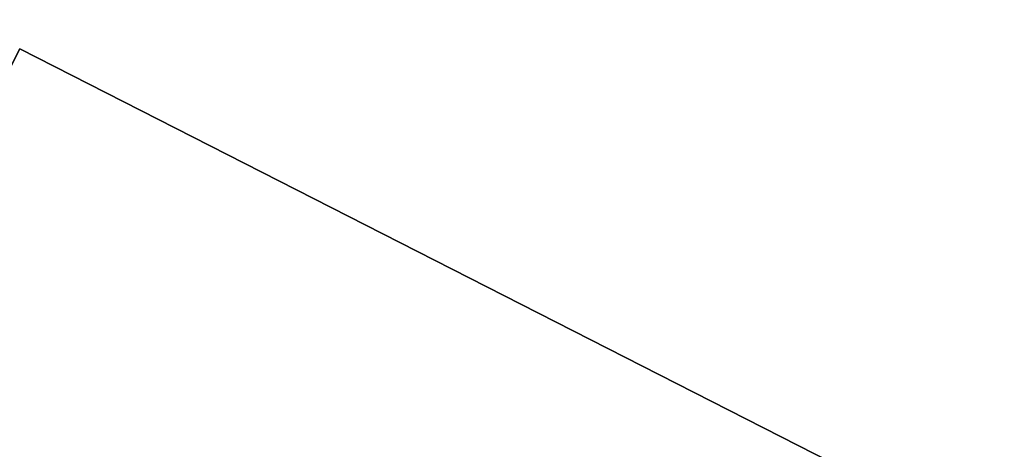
# Model space of a CAD drawing. Header units: millimetres. Extents: x -83 to 676, y -83 to 676.
# Tile 584 of 656: x 551.46 to 562.46, y 178.95 to 183.76. Entities that reach past the tile are written whole.
import ezdxf

# ---------------------------------------------------------------- set-up
doc = ezdxf.new("R2010")
doc.units = ezdxf.units.MM
doc.header["$MEASUREMENT"] = 0
doc.layers.add('IGES level 0', color=7, linetype='Continuous', true_color=0xff7878)

msp = doc.modelspace()

# ---------------------------------------------------------------- linework, layer by layer
at = {"layer": 'IGES level 0', "color": 254, "true_color": 0xcad1ee}
for p, q in [((551.4551744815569, 183.4287436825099, 48.0000000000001), (537.8354594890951, 156.6985479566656, 48.0000000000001)), ((537.8354594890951, 156.6985479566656, 47.0000000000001), (551.4551744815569, 183.4287436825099, 47.0000000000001)), ((551.4551744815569, 183.4287436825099, 47.0000000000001), (594.6689909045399, 161.4102044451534, 47.0000000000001)), ((594.6689909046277, 161.4102044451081, 48.0000000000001), (551.4551744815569, 183.4287436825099, 48.0000000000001)), ((551.4551744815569, 183.4287436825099, 48.0000000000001), (551.4551744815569, 183.4287436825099, 47.0000000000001)), ((551.4551744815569, 183.4287436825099, 47.0000000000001), (551.4551744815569, 183.4287436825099, 48.0000000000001))]:
    msp.add_line(p, q, dxfattribs=at)
at = {"layer": 'IGES level 0', "color": 70, "true_color": 0x66ff00}
for p, q in [((551.4551744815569, 183.4287436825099, 48.0000000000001), (537.8354594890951, 156.6985479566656, 48.0000000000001)), ((551.4551744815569, 183.4287436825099, 47.0000000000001), (537.8354594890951, 156.6985479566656, 47.0000000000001)), ((594.6689909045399, 161.4102044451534, 48.0000000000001), (551.4551744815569, 183.4287436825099, 48.0000000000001)), ((594.6689909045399, 161.4102044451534, 47.0000000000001), (551.4551744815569, 183.4287436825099, 47.0000000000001))]:
    msp.add_line(p, q, dxfattribs=at)
at = {"layer": 'IGES level 0', "color": 153, "true_color": 0x5393cf}
for centre, radius in [((296.5, 296.5), 296.5), ((296.5, 296.5, -1.19999999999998), 296.5000000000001)]:
    msp.add_circle(centre, radius, dxfattribs=at)
at = {"layer": 'IGES level 0'}
for centre, radius in [((296.5, 296.5, 47), 296.5000000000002), ((296.5, 296.5), 296.5000000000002), ((296.5, 296.5, 47), 295.3000000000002), ((296.5, 296.5000000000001), 295.3000000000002)]:
    msp.add_circle(centre, radius, dxfattribs=at)
at = {"layer": 'IGES level 0', "color": 124, "true_color": 0x1aa180}
for centre in [(296.5, 296.5, 47.0000000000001), (296.5, 296.5000000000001, 45.8000000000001)]:
    msp.add_circle(centre, 294.9999999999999, dxfattribs=at)
at = {"layer": 'IGES level 0'}
for centre, radius, start, end in [((296.5, 296.5), 296.5000000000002, 225, 45), ((296.5, 296.5, 47), 296.5000000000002, 224.9999999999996, 45), ((296.5, 296.5, 23.5), 296.5000000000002, 225, 45), ((296.5, 296.5000000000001, 47), 295.3000000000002, 224.9999999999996, 44.99999999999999), ((296.5, 296.5000000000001), 295.3000000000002, 225, 44.99999999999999), ((296.5, 296.5, 23.5), 295.3000000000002, 225, 45.00000000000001)]:
    msp.add_arc(centre, radius, start, end, dxfattribs=at)
at = {"layer": 'IGES level 0', "color": 153, "true_color": 0x5393cf}
for centre, radius, start in [((296.5, 296.5, -1.19999999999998), 296.5, 164.9999999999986), ((296.5000000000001, 296.5000000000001), 296.5000000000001, 164.9999999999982), ((296.5000000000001, 296.5, -0.59999999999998), 296.5000000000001, 164.9999999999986)]:
    msp.add_arc(centre, radius, start, 344.9999999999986, dxfattribs=at)
at = {"layer": 'IGES level 0', "color": 124, "true_color": 0x1aa180}
for centre, start in [((296.5, 296.5, 45.8000000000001), 164.9999999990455), ((296.4999999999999, 296.5, 47.0000000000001), 164.9999999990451), ((296.5000000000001, 296.5, 46.4000000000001), 164.9999999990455)]:
    msp.add_arc(centre, 294.9999999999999, start, 344.9999999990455, dxfattribs=at)

doc.saveas('drawing.dxf')
